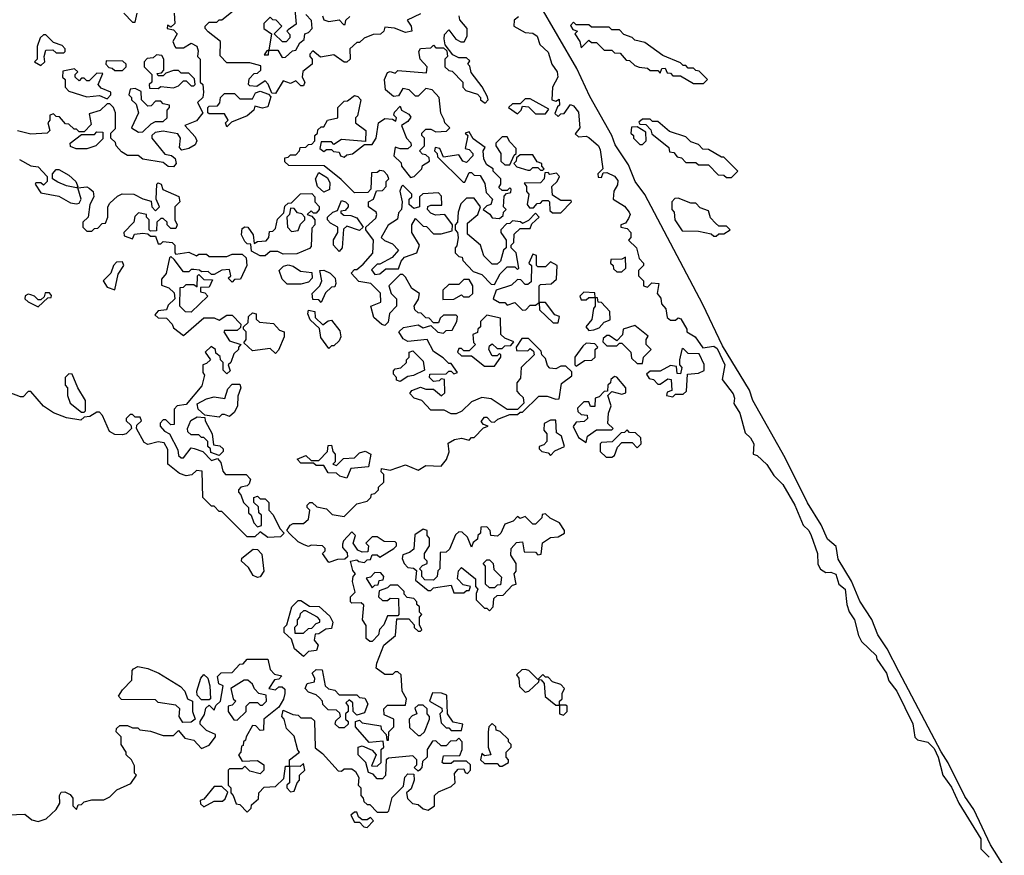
# Model space of a CAD drawing. Extents: x 2380107 to 2585170, y 384273 to 546161.
# Tile 322 of 331: x 2479942 to 2483805, y 511490 to 514770. Entities that reach past the tile are written whole.
import ezdxf

# ---------------------------------------------------------------- set-up
doc = ezdxf.new("R2010")
doc.units = 0

msp = doc.modelspace()

# ---------------------------------------------------------------- linework, layer by layer
at = {"layer": '0CON05XD'}
for points in [[(2481515, 514792.5), (2481461.7, 514768.3), (2481477.5, 514745), (2481480, 514725), (2481455, 514720), (2481413, 514737), (2481375, 514740), (2481370, 514725), (2481357, 514713), (2481328.3, 514711.7), (2481293, 514697), (2481275, 514680), (2481265, 514680), (2481237.5, 514655), (2481238.8, 514615), (2481225, 514603.3), (2481215, 514603.3), (2481175, 514632.5), (2481122.5, 514622.5), (2481091.7, 514648.3), (2481080, 514635), (2481080, 514625), (2481090, 514615), (2481090, 514595), (2481053, 514567), (2481050, 514545), (2481060, 514525), (2481055, 514510), (2481045, 514510), (2481025, 514530), (2481005, 514520), (2480975, 514530), (2480945, 514480), (2480931.7, 514481.7), (2480917, 514517), (2480905, 514530), (2480871.7, 514508.3), (2480845, 514510), (2480840, 514515), (2480841.7, 514538.3), (2480861.7, 514558.3), (2480875, 514560), (2480888.3, 514571.7), (2480888.3, 514588.3), (2480845, 514600), (2480755, 514600), (2480728.3, 514628.3), (2480730, 514685), (2480681.7, 514721.7), (2480670, 514735), (2480670, 514745), (2480685, 514760), (2480715, 514760), (2480725, 514770), (2480735, 514770), (2480780, 514805)], [(2481020, 514825), (2481027, 514753), (2480995, 514730), (2480990, 514725), (2481001.7, 514711.7), (2481001.7, 514698.3), (2480987, 514683), (2480973, 514683), (2480940, 514715), (2480970, 514745), (2480948.3, 514768.3), (2480935, 514770), (2480925, 514780), (2480900, 514755), (2480900, 514735), (2480930, 514715), (2480920, 514650), (2480911.7, 514648.3), (2480901.7, 514631.7), (2480918.3, 514631.7), (2480920, 514650), (2480955, 514650), (2480971.7, 514621.7)], [(2483805, 511446.2), (2483750.9, 511530.9), (2483685, 511670), (2483650.5, 511720.5), (2483585, 511853.8), (2483556.8, 511896.8), (2483391.7, 512211.7), (2483345, 512301.2), (2483309.4, 512355), (2483285, 512416), (2483237.7, 512487.7), (2483205.8, 512565.8), (2483152.5, 512652.5), (2483145, 512702.5), (2483111.3, 512731.3), (2483086.9, 512786.9), (2483033.2, 512873.2), (2482945, 513050), (2482818.9, 513275), (2482805.4, 513315.4), (2482699.3, 513489.3), (2482622.5, 513652.5), (2482394, 514084), (2482357.1, 514135), (2482330.5, 514200.5), (2482278.8, 514278.8), (2482265.4, 514315.4), (2482179.1, 514469.1), (2482128.3, 514578.3), (2481978.1, 514835)], [(2480350, 514795), (2480385, 514760), (2480395, 514760), (2480402.5, 514795)], [(2480547.5, 514795), (2480550, 514755), (2480535, 514740), (2480521.7, 514748.3), (2480520, 514735), (2480545, 514730), (2480560, 514715), (2480542.5, 514685), (2480550, 514665), (2480555, 514660), (2480585, 514660), (2480615, 514677.5), (2480636.7, 514666.7), (2480641.7, 514648.3), (2480640, 514625), (2480650, 514615), (2480650, 514525), (2480660, 514515), (2480662.5, 514485), (2480660, 514465), (2480640, 514445), (2480660, 514405), (2480635, 514372.5), (2480590, 514355), (2480630.7, 514310.7), (2480637.5, 514295), (2480630.7, 514279.3), (2480605, 514263.8), (2480578.3, 514258.3), (2480568.3, 514268.3), (2480572.5, 514305), (2480561.7, 514321.7), (2480505, 514332.5), (2480473, 514327), (2480460, 514315), (2480460, 514305), (2480511.7, 514241.7), (2480537, 514237), (2480552.5, 514225), (2480556.2, 514205), (2480545, 514192)], [(2480971.7, 514621.7), (2480985, 514622.5), (2481011.7, 514648.3), (2481025, 514650), (2481040.7, 514679.3), (2481058.3, 514691.7), (2481060, 514715), (2481075, 514720), (2481090, 514735), (2481087, 514767), (2481065, 514790)], [(2481342.5, 514005), (2481340, 514015), (2481310, 514035), (2481310, 514055), (2481330, 514065), (2481341.7, 514098.3), (2481365, 514100), (2481380, 514115), (2481380, 514135), (2481390, 514145), (2481385, 514160), (2481370, 514175), (2481355, 514177.5), (2481345, 514170), (2481321.7, 514168.3), (2481320, 514105), (2481308.3, 514091.7), (2481255, 514090), (2481203, 514143), (2481137, 514197), (2480998.3, 514198.3), (2480981.7, 514211.7), (2480981.7, 514228.3), (2480995, 514230), (2481005, 514240), (2481025, 514240), (2481040, 514255), (2481041.7, 514268.3), (2481065, 514270), (2481075, 514280), (2481088.3, 514281.7), (2481100, 514295), (2481100, 514315), (2481110, 514325), (2481111.7, 514338.3), (2481125, 514350), (2481135, 514350), (2481150, 514375), (2481190, 514385), (2481190, 514425), (2481215, 514450), (2481228.3, 514451.7), (2481255, 514472.5), (2481268.8, 514468.8), (2481280, 514455), (2481267, 514393), (2481260, 514385), (2481260, 514365), (2481300, 514335), (2481298.3, 514291.7), (2481205, 514300), (2481175, 514280), (2481165, 514290), (2481125, 514290), (2481120, 514265), (2481135, 514252.5), (2481145, 514260), (2481165, 514260), (2481173, 514253), (2481195, 514250), (2481200, 514235), (2481215, 514230), (2481225, 514240), (2481247, 514243), (2481295, 514280), (2481325, 514280), (2481340, 514305), (2481350, 514365), (2481375, 514382.5), (2481405, 514380), (2481418.3, 514371.7), (2481420, 514385), (2481410, 514395), (2481413, 514407), (2481435, 514430), (2481440, 514415), (2481469.3, 514399.3), (2481477, 514387), (2481465, 514370), (2481440, 514355), (2481460, 514305), (2481477, 514287), (2481477.5, 514275), (2481465, 514262.5), (2481435, 514262.5), (2481415, 514270), (2481410, 514235), (2481438.3, 514208.3), (2481440, 514195), (2481475, 514150), (2481490, 514155), (2481520, 514185), (2481521.7, 514198.3), (2481550, 514215), (2481548.3, 514228.3), (2481535, 514240), (2481521.7, 514241.7), (2481510, 514255), (2481530, 514275), (2481530, 514305), (2481520, 514315), (2481520, 514325), (2481535, 514340), (2481555, 514340), (2481575, 514330), (2481617, 514333), (2481630, 514345), (2481610, 514365), (2481606.7, 514376.7), (2481593.6, 514403.6), (2481587.5, 514465), (2481560, 514495), (2481535, 514500), (2481505, 514470), (2481495, 514470), (2481470, 514495), (2481445, 514500), (2481428.3, 514471.7), (2481408.3, 514468.3), (2481377.5, 514495), (2481373.3, 514535), (2481385, 514562.5), (2481395, 514566.7), (2481415, 514560), (2481425, 514570), (2481538.3, 514561.7), (2481540, 514585), (2481512.5, 514615), (2481507.5, 514645), (2481515, 514656.7), (2481555, 514660), (2481565, 514670), (2481575, 514660), (2481605, 514660), (2481618.3, 514648.3), (2481620, 514625), (2481610, 514615), (2481610, 514585), (2481625, 514570), (2481638.3, 514568.3), (2481680, 514525), (2481680, 514505), (2481691.7, 514491.7), (2481738.3, 514478.3), (2481750, 514465), (2481750, 514455), (2481768.3, 514441.7), (2481780, 514455), (2481777, 514467), (2481757, 514507), (2481713, 514563), (2481707.5, 514587.5), (2481700, 514595), (2481708.3, 514608.3), (2481695, 514620), (2481665, 514620), (2481641.7, 514631.7), (2481611.7, 514671.7), (2481607.5, 514695), (2481608.3, 514711.7), (2481625, 514730), (2481653.6, 514693.6), (2481673, 514683), (2481686.4, 514683.6), (2481697.5, 514705), (2481697.5, 514735), (2481669.3, 514769.3), (2481666.2, 514785)], [(2481130, 514785), (2481135, 514770), (2481155, 514762.5), (2481195, 514770), (2481211.7, 514751.7), (2481218.3, 514751.7), (2481221.7, 514768.3), (2481237, 514783)], [(2481898.3, 514781.7), (2481882.5, 514767.5), (2481880, 514745), (2481925, 514720), (2481955, 514717.5), (2481972.5, 514705), (2481983, 514673), (2482015, 514642.5), (2482030, 514595), (2482051.2, 514565), (2482053.8, 514545), (2482032.5, 514505), (2482030, 514455), (2482045, 514450), (2482058.3, 514458.3), (2482060, 514435), (2482051.7, 514428.3), (2482041.7, 514401.7), (2482055, 514390), (2482065, 514400), (2482078.3, 514401.7), (2482102.5, 514437.5), (2482115, 514432.5), (2482135, 514407.5), (2482140, 514345), (2482121.7, 514321.7), (2482135, 514310), (2482165, 514312.5), (2482175, 514307.5), (2482212.5, 514275), (2482219.3, 514259.3), (2482230, 514185), (2482210, 514165), (2482211.7, 514151.7), (2482225, 514150), (2482231.7, 514168.3), (2482245, 514170), (2482275.8, 514155.8), (2482288.8, 514138.8), (2482287.7, 514122.3), (2482273, 514097), (2482270, 514065), (2482315, 514037.5), (2482333.3, 514015), (2482336.7, 514005), (2482330.7, 513989.3), (2482318.3, 513971.7), (2482300, 513965), (2482300, 513955), (2482325, 513950), (2482340, 513935), (2482340, 513915), (2482330, 513905), (2482362.5, 513875), (2482373, 513833), (2482390, 513815), (2482390, 513805), (2482370, 513785), (2482370, 513765), (2482390, 513745), (2482390, 513725), (2482405, 513720), (2482422.5, 513737.5), (2482450, 513735), (2482442.5, 513695), (2482457, 513677), (2482460, 513655), (2482477.5, 513635), (2482481.7, 513601.7), (2482495, 513590), (2482515, 513590), (2482525, 513600), (2482536.4, 513596.4), (2482560, 513555), (2482560, 513545), (2482592.5, 513525), (2482621.7, 513481.7), (2482665, 513488.8), (2482678.9, 513478.9), (2482708.6, 513415), (2482698.3, 513358.3), (2482741.7, 513301.7), (2482746.7, 513285), (2482743.6, 513263.6), (2482766.7, 513225), (2482788.3, 513148.3), (2482809.3, 513129.3), (2482822.5, 513105), (2482820, 513065), (2482835, 513060), (2482873.9, 513023.9), (2482900.7, 512980.7), (2482936.1, 512946.1), (2482982.5, 512865), (2483016.4, 512786.4), (2483037.5, 512765), (2483047.5, 512745), (2483072.5, 512675), (2483073, 512633), (2483083.6, 512613.6), (2483105, 512600), (2483125, 512602), (2483144.2, 512594.2), (2483156.2, 512555), (2483180, 512535), (2483186.7, 512475), (2483196.4, 512446.4), (2483217.5, 512415), (2483233, 512353), (2483245, 512330), (2483302.5, 512275), (2483305, 512260), (2483342.5, 512205), (2483352.5, 512175), (2483383.3, 512135), (2483445.9, 512005.9), (2483453.9, 511953.9), (2483464.1, 511944.1), (2483505, 511934), (2483529.7, 511909.7), (2483546, 511876), (2483563.3, 511805), (2483598.3, 511758.3), (2483626.7, 511695), (2483712.5, 511555), (2483713.3, 511515), (2483745, 511482.5)], [(2482625, 514520), (2482640, 514535), (2482608.3, 514568.3), (2482595, 514570), (2482585, 514580), (2482565, 514580), (2482555, 514590), (2482545, 514590), (2482535, 514600), (2482465, 514630), (2482395, 514680), (2482355, 514690), (2482345, 514700), (2482311.7, 514711.7), (2482295, 514730), (2482265, 514730), (2482255, 514740), (2482185, 514740), (2482175, 514750), (2482125, 514750), (2482115, 514760), (2482102.5, 514747.5), (2482111.7, 514731.7), (2482130, 514725), (2482120, 514715), (2482140, 514685), (2482145, 514660), (2482175, 514690), (2482185, 514680), (2482205, 514680), (2482235, 514650), (2482265, 514650), (2482275, 514640), (2482298.3, 514638.3), (2482321.7, 514611.7), (2482335, 514610), (2482355, 514590), (2482373, 514583), (2482405, 514580), (2482415, 514570), (2482445, 514570), (2482455, 514560), (2482461.7, 514578.3), (2482475, 514580), (2482481.7, 514561.7), (2482495, 514560), (2482505, 514550), (2482535, 514550), (2482585, 514520), (2482625, 514520)], [(2480025, 514590), (2480040, 514605), (2480037.5, 514625), (2480045, 514650), (2480071.7, 514651.7), (2480085, 514640), (2480115, 514640), (2480120, 514645), (2480120, 514655), (2480108.3, 514668.3), (2480075, 514680), (2480045, 514710), (2480035, 514710), (2480021.7, 514698.3), (2480010, 514665), (2480010, 514615), (2480000, 514605), (2480025, 514590)], [(2480345, 514570), (2480360, 514585), (2480360, 514595), (2480347, 514607), (2480281.7, 514608.3), (2480280, 514595), (2480291.7, 514581.7), (2480305, 514580), (2480315, 514570), (2480345, 514570)], [(2480485, 514500), (2480495, 514507.5), (2480545, 514502.5), (2480565, 514510), (2480585, 514530), (2480595, 514530), (2480615, 514510), (2480625, 514510), (2480630, 514515), (2480628.3, 514538.3), (2480605, 514560), (2480575, 514560), (2480565, 514570), (2480545, 514570), (2480515, 514560), (2480505, 514550), (2480485, 514550), (2480481.7, 514558.3), (2480498.3, 514561.7), (2480507.5, 514572.5), (2480507.5, 514615), (2480500, 514630), (2480478.3, 514631.7), (2480465, 514620), (2480441.7, 514618.3), (2480430, 514605), (2480430, 514585), (2480460, 514555), (2480460, 514525), (2480450, 514515), (2480451.7, 514501.7), (2480485, 514500)], [(2480285, 514460), (2480300, 514475), (2480300, 514485), (2480261.7, 514501.7), (2480250, 514515), (2480268.3, 514558.3), (2480245, 514560), (2480215, 514530), (2480205, 514530), (2480195, 514540), (2480185, 514540), (2480175, 514530), (2480160, 514545), (2480160, 514555), (2480170, 514565), (2480157.5, 514577.5), (2480111.7, 514568.3), (2480110, 514545), (2480120, 514535), (2480120, 514505), (2480135, 514490), (2480205, 514467.5), (2480255, 514472.5), (2480285, 514460)], [(2480408.3, 514328.3), (2480425, 514330), (2480458.3, 514361.7), (2480475, 514370), (2480505, 514370), (2480520, 514385), (2480520, 514415), (2480530, 514425), (2480530, 514435), (2480505, 514440), (2480495, 514450), (2480475, 514450), (2480458.3, 514431.7), (2480445, 514430), (2480420, 514455), (2480418.3, 514488.3), (2480395, 514500), (2480375, 514497.5), (2480370, 514475), (2480380, 514465), (2480380, 514455), (2480398.3, 514438.3), (2480407.5, 514405), (2480380, 514345), (2480408.3, 514328.3)], [(2480755, 514350), (2480750, 514365), (2480760, 514375), (2480745, 514400), (2480685, 514400), (2480680, 514405), (2480680, 514425), (2480685, 514430), (2480718.3, 514431.7), (2480727, 514443), (2480730, 514465), (2480745, 514480), (2480785, 514480), (2480805, 514460), (2480855, 514460), (2480867, 514483), (2480885, 514490), (2480918.3, 514478.3), (2480927.5, 514467.5), (2480915, 514427.5), (2480895, 514422.5), (2480865, 514430), (2480860, 514415), (2480835, 514392.5), (2480772.5, 514367.5), (2480755, 514350)], [(2482005, 514400), (2482018.3, 514418.3), (2481945, 514460), (2481925, 514460), (2481905, 514440), (2481875, 514440), (2481860, 514425), (2481895, 514400), (2481910, 514415), (2481915, 514430), (2481938.3, 514428.3), (2481965, 514400), (2482005, 514400)], [(2480545, 514192), (2480524.1, 514194.1), (2480505, 514210), (2480425, 514222.5), (2480407, 514237), (2480365, 514237.5), (2480341.7, 514251.7), (2480320, 514275), (2480318.3, 514288.3), (2480300, 514305), (2480300, 514325), (2480317.5, 514342.5), (2480317.5, 514405), (2480310, 514425), (2480295, 514440), (2480285, 514440), (2480257, 514413), (2480215, 514400), (2480221.7, 514358.3), (2480195, 514330), (2480175, 514330), (2480165, 514340), (2480155, 514340), (2480135, 514360), (2480121.7, 514361.7), (2480098.3, 514388.3), (2480085, 514390), (2480075, 514400), (2480060, 514395), (2480060, 514375), (2480052.5, 514365), (2480060, 514335), (2480050, 514325), (2479985, 514321.2), (2479933.6, 514333.6)], [(2482735, 514150), (2482760, 514175), (2482705, 514230), (2482695, 514230), (2482645, 514260), (2482621.7, 514261.7), (2482605, 514280), (2482575, 514290), (2482555, 514310), (2482491.7, 514331.7), (2482445, 514370), (2482425, 514370), (2482415, 514380), (2482385, 514380), (2482371.7, 514368.3), (2482375, 514360), (2482398.3, 514358.3), (2482418.3, 514338.3), (2482421.7, 514321.7), (2482488.3, 514268.3), (2482491.7, 514251.7), (2482508.3, 514248.3), (2482521.7, 514231.7), (2482538.3, 514228.3), (2482555, 514210), (2482595, 514210), (2482605, 514200), (2482645, 514200), (2482681.7, 514161.7), (2482705, 514160), (2482715, 514150), (2482735, 514150)], [(2482385, 514280), (2482400, 514295), (2482398.3, 514328.3), (2482365, 514350), (2482341.7, 514348.3), (2482340, 514325), (2482350, 514315), (2482350, 514305), (2482375, 514280), (2482385, 514280)], [(2480205, 514262.5), (2480163, 514263), (2480141.7, 514271.7), (2480140, 514285), (2480185, 514320), (2480235, 514320), (2480245, 514330), (2480268.3, 514328.3), (2480268.3, 514301.7), (2480240, 514275), (2480205, 514262.5)], [(2481825, 513990), (2481838.3, 514001.7), (2481840, 514015), (2481850, 514025), (2481840, 514035), (2481843, 514077), (2481851.7, 514088.3), (2481868.3, 514091.7), (2481870, 514105), (2481865, 514110), (2481855, 514100), (2481835, 514100), (2481821.7, 514111.7), (2481830, 514125), (2481830, 514145), (2481800, 514175), (2481800, 514185), (2481775, 514200), (2481763, 514223), (2481760, 514255), (2481768.3, 514268.3), (2481721.7, 514301.7), (2481705, 514330), (2481690, 514325), (2481700, 514315), (2481690, 514265), (2481705, 514260), (2481720, 514245), (2481720, 514235), (2481695, 514210), (2481680, 514215), (2481665, 514240), (2481605, 514230), (2481590, 514265), (2481571.7, 514268.3), (2481570, 514255), (2481580, 514245), (2481581.7, 514231.7), (2481681.7, 514131.7), (2481688.3, 514131.7), (2481705, 514170), (2481715, 514170), (2481725, 514160), (2481748.3, 514158.3), (2481767, 514127), (2481771.7, 514091.7), (2481797.5, 514065), (2481790, 514045), (2481775, 514040), (2481760, 514025), (2481786.4, 514006.4), (2481795, 513992.5), (2481825, 513990)], [(2481865, 514200), (2481881.7, 514238.3), (2481890, 514245), (2481890, 514265), (2481865, 514290), (2481855, 514310), (2481835, 514310), (2481810, 514285), (2481810, 514275), (2481830, 514245), (2481830, 514215), (2481845, 514200), (2481865, 514200)], [(2479941.7, 514221.7), (2479985, 514196.2), (2480015, 514192.5), (2480050, 514155), (2480050, 514135), (2480035, 514120), (2480025, 514130), (2480005, 514130), (2480002.5, 514125), (2480025, 514090), (2480095, 514077.5), (2480141.2, 514051.2), (2480165, 514047.5), (2480175, 514050), (2480182.5, 514065), (2480170, 514110), (2480205, 514113.3), (2480215, 514108.8), (2480230, 514095), (2480232.5, 514075), (2480217.5, 514045), (2480210, 513995), (2480190, 513975), (2480190, 513955), (2480205, 513940), (2480225, 513940), (2480235, 513950), (2480248.3, 513951.7), (2480265, 513970), (2480278.3, 513971.7), (2480287.5, 513995), (2480287.5, 514035), (2480295, 514050), (2480325, 514077.5), (2480343.6, 514086.4), (2480390, 514085), (2480425, 514066.7), (2480458.3, 514058.3), (2480460, 514035), (2480475, 514020), (2480490, 514035), (2480477.5, 514065), (2480480, 514125), (2480485, 514130), (2480496.7, 514125), (2480503, 514103), (2480566.4, 514076.4), (2480570, 514055), (2480550, 514035), (2480550, 513985), (2480560, 513965), (2480555, 513950), (2480535, 513950), (2480520, 513965), (2480520, 513975), (2480505, 513990), (2480495, 513990), (2480480, 513975), (2480478.3, 513941.7), (2480455, 513940), (2480450, 513945), (2480450, 513985), (2480440, 513995), (2480440, 514005), (2480408.3, 514011.7), (2480393, 513997), (2480390, 513975), (2480350, 513935), (2480351.7, 513921.7), (2480385, 513910), (2480391.7, 513928.3), (2480425, 513932.5), (2480445, 513930), (2480455, 513920), (2480475, 513920), (2480485, 513890), (2480495, 513890), (2480505, 513900), (2480540, 513895), (2480550, 513885), (2480550, 513855), (2480555, 513850), (2480605, 513857.5), (2480635, 513842.5), (2480645, 513850), (2480675, 513850), (2480685, 513840), (2480755, 513840), (2480775, 513850), (2480815, 513850), (2480830, 513835), (2480832.5, 513805), (2480808.3, 513751.7), (2480785, 513750), (2480775, 513740), (2480760, 513755), (2480770, 513765), (2480765, 513790), (2480735, 513787.5), (2480705, 513770), (2480695, 513770), (2480681.7, 513781.7), (2480655, 513780), (2480647, 513787), (2480625, 513790), (2480615, 513790), (2480605, 513780), (2480585, 513780), (2480548.3, 513828.3), (2480535, 513840), (2480530, 513835), (2480516.4, 513773.6), (2480498.3, 513751.7), (2480498.3, 513728.3), (2480527, 513717), (2480548.3, 513698.3), (2480550, 513675), (2480525, 513650), (2480518.3, 513631.7), (2480485, 513627.5), (2480471.7, 513611.7), (2480485, 513600), (2480518.3, 513598.3), (2480540, 513575), (2480545, 513560), (2480585, 513530), (2480665, 513600), (2480705, 513600), (2480725, 513590), (2480755, 513610), (2480775, 513610), (2480810, 513575), (2480808.3, 513561.7), (2480795, 513550), (2480745, 513550), (2480742.5, 513545), (2480765, 513510), (2480810, 513495), (2480800, 513485), (2480800, 513475), (2480781.7, 513458.3), (2480770, 513425), (2480760, 513415), (2480768.3, 513391.7), (2480755, 513380), (2480740, 513395), (2480740, 513425), (2480730, 513435), (2480728.3, 513448.3), (2480711.7, 513461.7), (2480710, 513475), (2480693, 513487), (2480670, 513465), (2480690, 513435), (2480675, 513420), (2480660, 513415), (2480660, 513385), (2480667.5, 513375), (2480657, 513333), (2480595, 513260), (2480560, 513255), (2480548.3, 513241.7), (2480548.3, 513181.7), (2480535, 513180), (2480515, 513200), (2480505, 513200), (2480493, 513187), (2480492.5, 513175), (2480510, 513155), (2480530, 513145), (2480561.7, 513081.7), (2480565, 513060), (2480575, 513050), (2480585, 513050), (2480615, 513090), (2480627, 513087), (2480660, 513075), (2480695, 513040), (2480718.3, 513048.3), (2480731.7, 513031.7), (2480738.3, 512998.3), (2480750, 512985), (2480830, 512985), (2480847, 512967), (2480841.7, 512948.3), (2480835, 512940), (2480810, 512935), (2480800, 512925), (2480800, 512915), (2480810, 512905), (2480820, 512875), (2480840, 512855), (2480840, 512835), (2480850, 512825), (2480860, 512795), (2480875, 512780), (2480890, 512785), (2480890, 512825), (2480880, 512835), (2480878.3, 512858.3), (2480860, 512875), (2480860, 512895), (2480875, 512900), (2480885, 512890), (2480905, 512890), (2480920, 512875), (2480920, 512845), (2480937, 512827), (2480963, 512773), (2480980, 512755), (2480965, 512740)], [(2481995, 514180), (2482000, 514185), (2481990, 514195), (2481990, 514205), (2481971.7, 514211.7), (2481955, 514240), (2481905, 514240), (2481891.7, 514228.3), (2481890, 514215), (2481880, 514205), (2481892.5, 514192.5), (2481935, 514180), (2481945, 514180), (2481955, 514190), (2481975, 514190), (2481985, 514180), (2481995, 514180)], [(2480165, 514110), (2480125, 514117.5), (2480091.7, 514131.7), (2480070, 514145), (2480070, 514165), (2480085, 514182.5), (2480095, 514182.5), (2480135, 514160), (2480162.5, 514135), (2480170, 514115), (2480165, 514110)], [(2481135, 514092.5), (2481110, 514115), (2481102.5, 514145), (2481115, 514170), (2481149.3, 514149.3), (2481159.3, 514129.3), (2481157, 514103), (2481135, 514092.5)], [(2482065, 514012.5), (2482107.5, 514055), (2482105, 514060), (2482065, 514060), (2482031.7, 514081.7), (2482030, 514115), (2482050, 514135), (2482060, 514155), (2482047.5, 514167.5), (2482022.5, 514162.5), (2482015, 514170), (2482001.7, 514168.3), (2482000, 514145), (2481985, 514130), (2481921.7, 514128.3), (2481930, 514115), (2481930, 514095), (2481940, 514085), (2481932.5, 514045), (2481941.7, 514031.7), (2481958.3, 514031.7), (2481971.7, 514048.3), (2481985, 514050), (2481995, 514060), (2482015, 514060), (2482020, 514055), (2482021.7, 514021.7), (2482032.5, 514012.5), (2482065, 514012.5)], [(2481335, 513770), (2481355, 513772.5), (2481378.3, 513791.7), (2481428.3, 513791.7), (2481438.3, 513821.7), (2481451.7, 513838.3), (2481500, 513855), (2481510, 513885), (2481480, 513935), (2481480, 513965), (2481495, 513990), (2481525, 513960), (2481538.3, 513958.3), (2481565, 513930), (2481595, 513930), (2481638.3, 513941.7), (2481640, 513965), (2481610, 514005), (2481573, 514003), (2481555, 514010), (2481542.5, 514025), (2481543.3, 514036.7), (2481555, 514042.5), (2481598.3, 514041.7), (2481597, 514077), (2481585, 514090), (2481523, 514087), (2481510, 514075), (2481510, 514035), (2481488.3, 514028.3), (2481470, 514045), (2481470, 514065), (2481480, 514075), (2481480, 514085), (2481445, 514120), (2481440, 514115), (2481433.3, 514096.7), (2481442.5, 514055), (2481440, 514025), (2481428.3, 514011.7), (2481423.6, 513986.4), (2481387, 513963), (2481360, 513915), (2481373, 513903), (2481405, 513890), (2481427.5, 513865), (2481403, 513837), (2481355, 513810), (2481345, 513810), (2481321.7, 513788.3), (2481335, 513770)], [(2480905, 513842.5), (2480885, 513842.5), (2480851.7, 513861.7), (2480848.3, 513888.3), (2480835, 513890), (2480825, 513900), (2480812.5, 513925), (2480815, 513950), (2480825, 513957.5), (2480837.5, 513955), (2480857.5, 513925), (2480861.7, 513891.7), (2480875, 513900), (2480908.3, 513901.7), (2480920, 513915), (2480921.7, 513938.3), (2480935, 513940), (2480945, 513950), (2480953, 513987), (2480978.3, 514011.7), (2480981.7, 514038.3), (2480995, 514050), (2481008.3, 514051.7), (2481043, 514087), (2481088.3, 514088.3), (2481100, 514075), (2481100, 514055), (2481117, 514037), (2481117.5, 514025), (2481105, 514010), (2481095, 514010), (2481085, 514020), (2481070, 514005), (2481088.3, 513998.3), (2481100, 513985), (2481100, 513965), (2481088.3, 513951.7), (2481085, 513880), (2481078.3, 513871.7), (2481029.3, 513850.7), (2480975, 513850), (2480955, 513860), (2480925, 513860), (2480905, 513842.5)], [(2481805, 513730), (2481827, 513773), (2481855, 513800), (2481885, 513800), (2481895, 513790), (2481900, 513795), (2481890, 513855), (2481870, 513875), (2481870, 513885), (2481880, 513895), (2481881.7, 513928.3), (2481905, 513950), (2481945, 513950), (2481951.7, 513968.3), (2481980, 513995), (2481965, 514010), (2481938.3, 513981.7), (2481915, 513970), (2481907, 513977), (2481875, 513980), (2481865, 513970), (2481851.7, 513968.3), (2481830, 513945), (2481830, 513935), (2481850, 513905), (2481850, 513875), (2481840, 513865), (2481828.3, 513821.7), (2481815, 513810), (2481795, 513810), (2481763, 513843), (2481750, 513885), (2481698.3, 513928.3), (2481698.3, 513971.7), (2481740, 514005), (2481750, 514035), (2481725, 514070), (2481695, 514070), (2481673, 514047), (2481662.5, 514015), (2481660, 513975), (2481650, 513965), (2481650, 513945), (2481660, 513935), (2481662.5, 513915), (2481657, 513883), (2481650, 513875), (2481650, 513855), (2481665, 513840), (2481678.3, 513838.3), (2481680, 513825), (2481721.7, 513781.7), (2481755, 513770), (2481791.7, 513731.7), (2481805, 513730)], [(2482675, 513920), (2482685, 513930), (2482705, 513930), (2482730, 513945), (2482715, 513960), (2482685, 513960), (2482671.7, 513971.7), (2482651.7, 513991.7), (2482645, 514020), (2482611.7, 514031.7), (2482595, 514050), (2482575, 514050), (2482525, 514070), (2482511.7, 514068.3), (2482500, 514055), (2482500, 514025), (2482510, 514015), (2482512.5, 513985), (2482541.7, 513941.7), (2482605, 513940), (2482655, 513930), (2482665, 513920), (2482675, 513920)], [(2481008.3, 513938.3), (2481035, 513942.5), (2481043, 513967), (2481060, 513985), (2481060, 513995), (2481048.3, 514008.3), (2481031.7, 514011.7), (2481018.3, 514028.3), (2481005, 514030), (2481000, 514005), (2480990, 513995), (2480992.5, 513955), (2481008.3, 513938.3)], [(2481195, 513860), (2481172.5, 513885), (2481173.6, 513906.4), (2481190, 513935), (2481190, 513955), (2481161.7, 513971.7), (2481150, 513985), (2481150, 513995), (2481170, 514015), (2481188.3, 514021.7), (2481205, 514060), (2481220, 514055), (2481230, 514045), (2481230, 514035), (2481218.3, 514021.7), (2481201.7, 514018.3), (2481201.7, 514011.7), (2481213, 514003), (2481241.7, 514001.7), (2481265, 513992.5), (2481290, 513955), (2481275, 513942.5), (2481225, 513960), (2481211.7, 513948.3), (2481207.5, 513875), (2481195, 513860)], [(2480811.7, 511918.3), (2480810, 511895), (2480800, 511885), (2480815, 511860), (2480875, 511862.5), (2480900, 511845), (2480900, 511825), (2480885, 511810), (2480845, 511820), (2480825, 511840), (2480815, 511830), (2480765, 511830), (2480760, 511825), (2480760, 511765), (2480770, 511755), (2480770, 511735), (2480780, 511725), (2480791.7, 511691.7), (2480805, 511690), (2480835, 511660), (2480850, 511675), (2480851.7, 511688.3), (2480878.3, 511711.7), (2480880, 511735), (2480901.7, 511758.3), (2480945, 511760), (2480978.3, 511791.7), (2480985, 511840), (2481000, 511840), (2481000, 511775), (2480990, 511765), (2480990, 511755), (2481005, 511740), (2481018.3, 511741.7), (2481030, 511775), (2481040, 511785), (2481040, 511805), (2481060, 511825), (2481055, 511850), (2481041.7, 511838.3), (2481000, 511840), (2481000, 511865), (2481040, 511895), (2481033, 511903), (2481018.3, 511958.3), (2480988.3, 511988.3), (2480980, 512025), (2480970, 512035), (2480975, 512060), (2481013, 512043), (2481035, 512040), (2481045, 512030), (2481085, 512030), (2481098.3, 512018.3), (2481101.7, 511911.7), (2481130, 511890), (2481191.7, 511821.7), (2481205, 511820), (2481215, 511830), (2481245, 511830), (2481259.3, 511819.3), (2481272.5, 511795), (2481270, 511765), (2481280, 511755), (2481280, 511725), (2481290, 511715), (2481291.7, 511701.7), (2481305, 511690), (2481315, 511690), (2481345, 511660), (2481385, 511660), (2481390, 511665), (2481403, 511717), (2481448.3, 511761.7), (2481453, 511797), (2481465, 511810), (2481488.3, 511808.3), (2481490, 511785), (2481478.3, 511751.7), (2481460, 511735), (2481463, 511713), (2481483, 511693), (2481505, 511690), (2481525, 511672.5), (2481545, 511667.5), (2481570, 511685), (2481570, 511725), (2481585, 511740), (2481635, 511760), (2481650, 511775), (2481648.3, 511811.7), (2481661.7, 511828.3), (2481685, 511830), (2481690, 511815), (2481698.3, 511811.7), (2481710, 511825), (2481710, 511845), (2481695, 511860), (2481645, 511860), (2481635, 511850), (2481605, 511850), (2481600, 511855), (2481605, 511880), (2481668.3, 511881.7), (2481677.5, 511905), (2481677.5, 511935), (2481665, 511950), (2481655, 511940), (2481631.7, 511938.3), (2481615, 511920), (2481595, 511920), (2481575, 511940), (2481561.7, 511938.3), (2481540, 511905), (2481540, 511875), (2481521.7, 511858.3), (2481520, 511835), (2481510, 511825), (2481505, 511820), (2481490, 511835), (2481500, 511845), (2481500, 511865), (2481485, 511880), (2481388.3, 511871.7), (2481380, 511865), (2481377, 511803), (2481365, 511790), (2481345, 511790), (2481328.3, 511808.3), (2481310, 511815), (2481300, 511855), (2481270, 511885), (2481270, 511915), (2481285, 511920), (2481325, 511902.5), (2481340, 511885), (2481321.7, 511841.7), (2481345, 511840), (2481360, 511855), (2481360, 511905), (2481370, 511915), (2481368.3, 511938.3), (2481312.5, 511932.5), (2481260, 511995), (2481260, 512015), (2481275, 512020), (2481285, 512010), (2481358.3, 511998.3), (2481360, 511985), (2481380, 511965), (2481381.7, 511941.7), (2481388.3, 511941.7), (2481390, 511975), (2481410, 511995), (2481410, 512025), (2481371.7, 512041.7), (2481370, 512065), (2481385, 512080), (2481455, 512080), (2481460, 512105), (2481442.5, 512135), (2481438.3, 512198.3), (2481425, 512210), (2481415, 512210), (2481405, 512200), (2481375, 512200), (2481340, 512225), (2481342.5, 512245), (2481370, 512315), (2481417, 512353), (2481421.7, 512418.3), (2481468.3, 512418.3), (2481490, 512395), (2481490, 512385), (2481505, 512370), (2481515, 512370), (2481520, 512375), (2481510, 512395), (2481510, 512425), (2481520, 512435), (2481510, 512445), (2481510, 512465), (2481500, 512475), (2481500, 512485), (2481488.3, 512498.3), (2481461.7, 512501.7), (2481450, 512515), (2481450, 512525), (2481425, 512550), (2481395, 512550), (2481385, 512540), (2481351.7, 512528.3), (2481350, 512505), (2481365, 512490), (2481385, 512490), (2481395, 512500), (2481428.3, 512498.3), (2481430, 512435), (2481425, 512430), (2481385, 512430), (2481370, 512395), (2481353, 512377), (2481350, 512355), (2481325, 512330), (2481315, 512330), (2481301.7, 512341.7), (2481301.7, 512391.7), (2481287.5, 512415), (2481291.7, 512471.7), (2481281.7, 512481.7), (2481245, 512480), (2481240, 512485), (2481240, 512505), (2481257.5, 512522.5), (2481247.5, 512565), (2481250, 512585), (2481260, 512595), (2481248.3, 512608.3), (2481240, 512645), (2481265, 512650), (2481273, 512643), (2481295, 512640), (2481305, 512650), (2481318.3, 512651.7), (2481325, 512670), (2481345, 512670), (2481355, 512660), (2481410, 512695), (2481420, 512705), (2481420, 512715), (2481415, 512720), (2481372.5, 512722.5), (2481345, 512740), (2481325, 512740), (2481300, 512715), (2481310, 512705), (2481308.3, 512681.7), (2481285, 512680), (2481268.3, 512688.3), (2481250, 512715), (2481260, 512745), (2481245, 512760), (2481212.5, 512725), (2481208.3, 512711.7), (2481208.3, 512698.3), (2481227, 512677), (2481228.3, 512661.7), (2481217, 512653), (2481188.3, 512651.7), (2481155, 512640), (2481130, 512675), (2481140, 512685), (2481140, 512695), (2481130, 512705), (2481085, 512707.5), (2481075, 512702.5), (2481058.3, 512708.3), (2481035, 512720), (2481001.7, 512751.7), (2480990, 512765), (2481003.6, 512786.4), (2481015, 512792.5), (2481055, 512792.5), (2481075, 512810), (2481080, 512845), (2481070, 512855), (2481070, 512865), (2481080, 512875), (2481090, 512875), (2481108.3, 512858.3), (2481145, 512850), (2481168.3, 512828.3), (2481215, 512820), (2481265, 512870), (2481305, 512880), (2481320, 512895), (2481321.7, 512908.3), (2481335, 512910), (2481350, 512925), (2481350, 512935), (2481370, 512955), (2481370, 512985), (2481360, 512995), (2481361.7, 513008.3), (2481395, 513002.5), (2481455, 513022.5), (2481505, 513002.5), (2481535, 513020), (2481595, 513017.5), (2481616.1, 513043.9), (2481626.4, 513073.6), (2481622.5, 513107.5), (2481648.3, 513121.7), (2481675, 513127.5), (2481705, 513120), (2481715, 513130), (2481725, 513130), (2481761.7, 513168.3), (2481780, 513175), (2481761.7, 513181.7), (2481752.5, 513192.5), (2481765, 513210), (2481775, 513210), (2481791.7, 513191.7), (2481805, 513190), (2481818.3, 513201.7), (2481865, 513220), (2481895, 513220), (2481905, 513230), (2481915, 513230), (2481978.3, 513291.7), (2482011.7, 513291.7), (2482045, 513280), (2482058.3, 513281.7), (2482068.3, 513341.7), (2482108.3, 513371.7), (2482108.3, 513388.3), (2482085, 513410), (2482065, 513410), (2482045, 513400), (2482021.7, 513401.7), (2482012.5, 513412.5), (2482005, 513440), (2481990, 513455), (2481988.3, 513468.3), (2481938.3, 513518.3), (2481911.7, 513518.3), (2481890, 513485), (2481891.7, 513471.7), (2481935, 513470), (2481945, 513480), (2481958.3, 513468.3), (2481960, 513455), (2481910, 513405), (2481907, 513363), (2481892.5, 513345), (2481892.5, 513312.5), (2481901.7, 513301.7), (2481917, 513287), (2481920, 513265), (2481895, 513240), (2481855, 513240), (2481791.7, 513281.7), (2481755, 513287.5), (2481715, 513270), (2481677, 513233), (2481655, 513222.5), (2481635, 513222.5), (2481607.5, 513237.5), (2481555, 513237.5), (2481520, 513275), (2481490, 513285), (2481472.5, 513302.5), (2481480, 513315), (2481515, 513327.5), (2481535, 513320), (2481565, 513320), (2481597, 513293), (2481610, 513305), (2481608.3, 513358.3), (2481595, 513360), (2481587.5, 513352.5), (2481565, 513350), (2481550, 513365), (2481551.7, 513378.3), (2481615, 513380), (2481625, 513390), (2481635, 513390), (2481645, 513380), (2481660, 513385), (2481635, 513420), (2481625, 513420), (2481603, 513443), (2481565, 513467.5), (2481540, 513515), (2481465, 513507.5), (2481447, 513517), (2481430, 513545), (2481448.3, 513561.7), (2481505, 513572.5), (2481525, 513560), (2481555, 513570), (2481583, 513543), (2481605, 513540), (2481615, 513550), (2481638.3, 513551.7), (2481657.5, 513585), (2481660, 513605), (2481655, 513610), (2481605, 513610), (2481591.7, 513598.3), (2481585, 513580), (2481565, 513580), (2481548.3, 513598.3), (2481535, 513600), (2481517.5, 513617.5), (2481505, 513620), (2481491.7, 513631.7), (2481490, 513645), (2481507, 513673), (2481510, 513695), (2481480, 513715), (2481455, 513760), (2481445, 513770), (2481435, 513770), (2481390, 513725), (2481400, 513695), (2481420, 513675), (2481420, 513645), (2481393, 513617), (2481387, 513583), (2481375, 513570), (2481363, 513573), (2481331.7, 513601.7), (2481320, 513645), (2481358.3, 513661.7), (2481357, 513697), (2481320, 513735), (2481273, 513743), (2481242.5, 513775), (2481255, 513790), (2481265, 513790), (2481290, 513810), (2481327, 513853), (2481330, 513905), (2481300, 513945), (2481300, 513955), (2481339.3, 513990.7), (2481342.5, 514005)], [(2482055, 513580), (2482060, 513605), (2482041.7, 513611.7), (2482005, 513660), (2481980, 513660), (2481980, 513725), (2481985, 513730), (2482027, 513733), (2482048.3, 513751.7), (2482050, 513805), (2482025, 513820), (2482005, 513800), (2481975, 513800), (2481970, 513805), (2481970, 513845), (2481955, 513850), (2481940, 513815), (2481950, 513805), (2481948.3, 513741.7), (2481935, 513730), (2481925, 513730), (2481908.3, 513748.3), (2481895, 513750), (2481871.7, 513728.3), (2481811.7, 513708.3), (2481800, 513675), (2481825, 513660), (2481845, 513660), (2481855, 513650), (2481885, 513660), (2481915, 513630), (2481928.3, 513631.7), (2481945, 513650), (2481965, 513650), (2481980, 513660), (2481981.7, 513631.7), (2482035, 513580), (2482055, 513580)], [(2482305, 513780), (2482320, 513795), (2482318.3, 513838.3), (2482305, 513830), (2482261.7, 513828.3), (2482260, 513815), (2482270, 513805), (2482271.7, 513791.7), (2482285, 513780), (2482305, 513780)], [(2480315, 513710), (2480328.3, 513771.7), (2480350, 513805), (2480345, 513820), (2480321.7, 513818.3), (2480310, 513805), (2480300, 513775), (2480270, 513745), (2480285, 513720), (2480315, 513710)], [(2480991.7, 513731.7), (2480971.7, 513751.7), (2480960, 513785), (2480977.5, 513802.5), (2480995, 513807.5), (2481015, 513802.5), (2481043, 513783), (2481088.3, 513778.3), (2481090, 513755), (2481075, 513740), (2481045, 513732.5), (2480991.7, 513731.7)], [(2480615, 513622.5), (2480593, 513623), (2480570, 513645), (2480571.7, 513718.3), (2480585, 513720), (2480595, 513730), (2480625, 513730), (2480638.3, 513721.7), (2480640, 513765), (2480645, 513770), (2480665, 513750), (2480698.3, 513748.3), (2480685, 513720), (2480651.7, 513718.3), (2480651.7, 513701.7), (2480668.3, 513698.3), (2480680, 513685), (2480615, 513622.5)], [(2481125, 513660), (2481115, 513670), (2481091.7, 513671.7), (2481090, 513695), (2481120, 513725), (2481127.5, 513745), (2481120, 513785), (2481135, 513787.5), (2481160, 513775), (2481180, 513755), (2481182.5, 513735), (2481178.3, 513721.7), (2481165, 513720), (2481141.7, 513698.3), (2481125, 513660)], [(2481601.7, 513671.7), (2481645, 513672.5), (2481675, 513690), (2481682.5, 513682.5), (2481705, 513682.5), (2481720, 513695), (2481720, 513725), (2481705, 513750), (2481685, 513750), (2481665, 513730), (2481625, 513730), (2481601.7, 513708.3), (2481601.7, 513671.7)], [(2480015, 513642.5), (2480051.7, 513678.3), (2480065, 513680), (2480067, 513687), (2480058.3, 513698.3), (2480041.7, 513698.3), (2480038.3, 513681.7), (2480025, 513670), (2480015, 513670), (2480000, 513685), (2479985, 513690), (2479975, 513692.5), (2479963.6, 513686.4), (2479962.5, 513675), (2479975, 513662.5), (2480015, 513642.5)], [(2482175, 513550), (2482195, 513552.5), (2482215, 513560), (2482235, 513582.5), (2482258.3, 513591.7), (2482257.5, 513625), (2482225, 513660), (2482211.7, 513661.7), (2482208.3, 513678.3), (2482200, 513680), (2482198.3, 513698.3), (2482155, 513700), (2482140, 513685), (2482145, 513670), (2482165, 513670), (2482175, 513680), (2482200, 513680), (2482200, 513645), (2482193, 513637), (2482187, 513593), (2482162.5, 513565), (2482175, 513550)], [(2480945, 513460), (2480925, 513480), (2480855, 513470), (2480821.7, 513501.7), (2480830, 513515), (2480830, 513545), (2480820, 513555), (2480820, 513565), (2480838.3, 513581.7), (2480840, 513605), (2480855, 513620), (2480870, 513615), (2480870, 513595), (2480882.5, 513582.5), (2480937.5, 513577.5), (2480961.7, 513551.7), (2480980, 513545), (2480980, 513525), (2480957, 513473), (2480945, 513460)], [(2481155, 513480), (2481123, 513523), (2481118.3, 513558.3), (2481081.7, 513591.7), (2481072.5, 513615), (2481075, 513630), (2481100, 513625), (2481101.7, 513601.7), (2481131.7, 513571.7), (2481151.7, 513588.3), (2481165, 513590), (2481198.3, 513548.3), (2481202.5, 513525), (2481195, 513510), (2481175, 513490), (2481165, 513490), (2481155, 513480)], [(2481805, 513410), (2481830, 513445), (2481830, 513455), (2481825, 513460), (2481815, 513450), (2481795, 513450), (2481782.5, 513475), (2481785, 513490), (2481795, 513497.5), (2481815, 513480), (2481835, 513480), (2481845, 513490), (2481868.3, 513491.7), (2481880, 513505), (2481845, 513520), (2481830, 513535), (2481828.3, 513598.3), (2481775, 513610), (2481750, 513585), (2481750, 513565), (2481740, 513555), (2481738.3, 513541.7), (2481720, 513535), (2481723, 513503), (2481730, 513495), (2481705, 513470), (2481685, 513470), (2481675, 513480), (2481665, 513480), (2481660, 513465), (2481675, 513450), (2481715, 513450), (2481765, 513410), (2481805, 513410)], [(2482385, 513420), (2482390, 513445), (2482420, 513475), (2482400, 513495), (2482400, 513515), (2482407.5, 513527.5), (2482355, 513570), (2482310, 513555), (2482307, 513533), (2482285, 513510), (2482255, 513530), (2482245, 513530), (2482231.7, 513518.3), (2482230, 513505), (2482245, 513490), (2482285, 513490), (2482295, 513500), (2482305, 513500), (2482340, 513465), (2482341.7, 513441.7), (2482365, 513420), (2482385, 513420)], [(2482125, 513410), (2482158.3, 513431.7), (2482187, 513433), (2482200, 513445), (2482200, 513475), (2482210, 513485), (2482198.3, 513498.3), (2482165, 513500), (2482151.7, 513488.3), (2482120, 513445), (2482120, 513415), (2482125, 513410)], [(2481435, 513350), (2481420, 513355), (2481420, 513365), (2481408.3, 513378.3), (2481408.3, 513391.7), (2481415, 513400), (2481437, 513403), (2481460, 513425), (2481460, 513435), (2481470, 513445), (2481470, 513465), (2481485, 513470), (2481525, 513430), (2481530, 513395), (2481487, 513373), (2481465, 513370), (2481435, 513350)], [(2482505, 513290), (2482515, 513300), (2482545, 513300), (2482558.3, 513311.7), (2482561.7, 513378.3), (2482605, 513382.5), (2482627, 513393), (2482627, 513417), (2482608.3, 513458.3), (2482565, 513460), (2482545, 513480), (2482540, 513475), (2482530, 513435), (2482530, 513415), (2482540, 513405), (2482535, 513380), (2482521.7, 513381.7), (2482518.3, 513408.3), (2482495, 513412.5), (2482455, 513390), (2482415, 513390), (2482401.7, 513378.3), (2482411.7, 513361.7), (2482428.3, 513358.3), (2482445, 513340), (2482455, 513340), (2482485, 513360), (2482498.3, 513358.3), (2482500, 513315), (2482481.7, 513308.3), (2482480, 513295), (2482505, 513290)], [(2480195, 513230), (2480200, 513235), (2480200, 513275), (2480170, 513325), (2480148.3, 513378.3), (2480135, 513380), (2480120, 513365), (2480120, 513335), (2480130, 513325), (2480130, 513295), (2480140, 513265), (2480185, 513230), (2480195, 513230)], [(2480725, 513210), (2480668.3, 513218.3), (2480641.7, 513241.7), (2480638.3, 513261.7), (2480675, 513282.5), (2480705, 513290), (2480747, 513283), (2480758.3, 513321.7), (2480775, 513340), (2480805, 513340), (2480810, 513325), (2480798.3, 513291.7), (2480796.7, 513255), (2480785, 513230), (2480765, 513212.5), (2480745, 513220), (2480735, 513220), (2480725, 513210)], [(2482165, 513110), (2482170, 513135), (2482205, 513160), (2482265, 513160), (2482270, 513165), (2482250, 513185), (2482252.5, 513225), (2482262.5, 513255), (2482250, 513295), (2482265, 513310), (2482305, 513300), (2482320, 513305), (2482320, 513325), (2482285, 513367.5), (2482275, 513370), (2482261.7, 513358.3), (2482260, 513345), (2482250, 513335), (2482248.3, 513311.7), (2482235, 513310), (2482215, 513290), (2482200, 513285), (2482198.3, 513251.7), (2482181.7, 513251.7), (2482175, 513270), (2482155, 513270), (2482130, 513245), (2482131.7, 513231.7), (2482145, 513220), (2482168.3, 513218.3), (2482170, 513205), (2482157, 513193), (2482125, 513190), (2482113, 513173), (2482135, 513130), (2482165, 513110)], [(2480965, 512740), (2480915, 512737.5), (2480885, 512760), (2480865, 512740), (2480835, 512740), (2480735, 512840), (2480725, 512840), (2480705, 512860), (2480695, 512860), (2480660, 512895), (2480658.3, 512998.3), (2480635, 513000), (2480616.7, 512983.3), (2480595, 512980), (2480569.3, 512989.3), (2480523.3, 513025), (2480523, 513083), (2480509.3, 513109.3), (2480485, 513113.3), (2480445, 513102.5), (2480430.7, 513110.7), (2480400, 513165), (2480401.7, 513178.3), (2480420, 513195), (2480415, 513210), (2480395, 513210), (2480385, 513220), (2480375, 513220), (2480360, 513205), (2480360, 513195), (2480378.3, 513178.3), (2480380, 513165), (2480360, 513145), (2480345, 513140), (2480315, 513142.5), (2480293.6, 513153.6), (2480267, 513217), (2480255, 513230), (2480245, 513230), (2480217, 513213), (2480195, 513210), (2480181.7, 513198.3), (2480125, 513207.5), (2480075, 513227.5), (2480035, 513252.5), (2479985, 513310), (2479975, 513310), (2479955, 513290), (2479945, 513290), (2479855, 513323.3)], [(2480725, 513060), (2480691.7, 513071.7), (2480690, 513085), (2480680, 513095), (2480680, 513115), (2480665, 513130), (2480655, 513130), (2480645, 513140), (2480615, 513140), (2480601.7, 513151.7), (2480600, 513165), (2480613.6, 513196.4), (2480638.3, 513211.7), (2480668.3, 513208.3), (2480670, 513195), (2480697.5, 513145), (2480701.7, 513101.7), (2480727, 513097), (2480740, 513085), (2480740, 513075), (2480725, 513060)], [(2482025, 513060), (2482041.7, 513078.3), (2482080, 513095), (2482067.5, 513135), (2482048.3, 513148.3), (2482045, 513197.5), (2482025, 513197.5), (2482000, 513185), (2481998.3, 513158.3), (2482010, 513145), (2482010, 513115), (2481998.3, 513101.7), (2481980, 513095), (2481980, 513085), (2481990, 513075), (2482015, 513070), (2482025, 513060)], [(2482265, 513052.5), (2482275, 513060), (2482287.5, 513092.5), (2482305, 513110), (2482345, 513110), (2482365, 513090), (2482380, 513105), (2482378.3, 513128.3), (2482358.3, 513148.3), (2482335, 513150), (2482325, 513160), (2482315, 513150), (2482301.7, 513148.3), (2482267, 513113), (2482225, 513110), (2482220, 513105), (2482220, 513075), (2482243.3, 513053.3), (2482265, 513052.5)], [(2481225, 512970), (2481198.3, 512978.3), (2481185, 512990), (2481151.7, 512991.7), (2481135, 513020), (2481105, 513020), (2481095, 513030), (2481045, 513030), (2481030, 513045), (2481065, 513060), (2481085, 513040), (2481115, 513040), (2481150, 513075), (2481151.7, 513098.3), (2481165, 513100), (2481170, 513075), (2481180, 513065), (2481180, 513035), (2481170, 513025), (2481185, 513020), (2481211.7, 513048.3), (2481255, 513050), (2481275, 513070), (2481297, 513077), (2481320, 513065), (2481310, 513015), (2481241.7, 513008.3), (2481225, 512970)], [(2481785, 512450), (2481800, 512465), (2481801.7, 512498.3), (2481815, 512510), (2481838.3, 512511.7), (2481875, 512550), (2481890, 512555), (2481882.5, 512595), (2481890, 512605), (2481890, 512635), (2481868.3, 512668.3), (2481870, 512695), (2481891.7, 512718.3), (2481915, 512720), (2481921.7, 512681.7), (2481965, 512680), (2481975, 512670), (2481988.3, 512671.7), (2481993.6, 512716.4), (2482025, 512737.5), (2482055, 512740), (2482080, 512755), (2482080, 512765), (2482060, 512795), (2482023, 512813), (2482005, 512830), (2481991.7, 512828.3), (2481990, 512815), (2481965, 512790), (2481955, 512790), (2481925, 512820), (2481905, 512812.5), (2481895, 512820), (2481878.3, 512801.7), (2481845, 512790), (2481830, 512755), (2481817, 512743), (2481790, 512745), (2481787.5, 512765), (2481775, 512780), (2481751.7, 512778.3), (2481750, 512755), (2481740, 512745), (2481738.3, 512731.7), (2481721.7, 512718.3), (2481715, 512700), (2481698.3, 512738.3), (2481678.3, 512758.3), (2481665, 512760), (2481651.7, 512748.3), (2481628.3, 512691.7), (2481615, 512680), (2481591.7, 512678.3), (2481590, 512615), (2481583, 512607), (2481580, 512585), (2481565, 512570), (2481531.7, 512571.7), (2481520, 512585), (2481520, 512605), (2481510, 512615), (2481521.7, 512628.3), (2481540, 512635), (2481540, 512645), (2481530, 512655), (2481530, 512675), (2481550, 512705), (2481550, 512735), (2481540, 512745), (2481540, 512765), (2481525, 512770), (2481491.7, 512748.3), (2481488.3, 512691.7), (2481471.7, 512678.3), (2481445, 512670), (2481442.5, 512655), (2481450, 512635), (2481465, 512620), (2481487, 512617), (2481498.3, 512608.3), (2481495, 512570), (2481545, 512530), (2481555, 512530), (2481565, 512540), (2481635, 512550), (2481645, 512520), (2481685, 512520), (2481695, 512530), (2481705, 512530), (2481710, 512545), (2481681.7, 512551.7), (2481660, 512575), (2481663, 512607), (2481675, 512620), (2481730, 512575), (2481730, 512545), (2481740, 512535), (2481732.5, 512517.5), (2481733, 512493), (2481765, 512460), (2481775, 512460), (2481785, 512450)], [(2480875, 512580), (2480858.3, 512588.3), (2480839.3, 512619.3), (2480812.5, 512645), (2480813.6, 512656.4), (2480858.3, 512691.7), (2480875, 512690), (2480891.7, 512671.7), (2480900, 512605), (2480885, 512583.3), (2480875, 512580)], [(2481805, 512540), (2481785, 512540), (2481770, 512555), (2481770, 512625), (2481760, 512635), (2481775, 512650), (2481785, 512650), (2481800, 512635), (2481801.7, 512611.7), (2481831.7, 512581.7), (2481828.3, 512551.7), (2481815, 512550), (2481805, 512540)], [(2481325, 512540), (2481335, 512550), (2481348.3, 512551.7), (2481351.7, 512568.3), (2481368.3, 512571.7), (2481370, 512585), (2481358.3, 512598.3), (2481335, 512600), (2481318.3, 512581.7), (2481301.7, 512578.3), (2481325, 512540)], [(2481055, 512270), (2481020.7, 512300.7), (2481008.3, 512338.3), (2480980, 512365), (2480980, 512385), (2480990, 512395), (2481010, 512465), (2481035, 512490), (2481045, 512490), (2481078.3, 512468.3), (2481117, 512467), (2481158.3, 512428.3), (2481170, 512405), (2481165, 512380), (2481142.5, 512377.5), (2481115, 512360), (2481101.7, 512358.3), (2481097.5, 512335), (2481112.5, 512315), (2481106.4, 512293.6), (2481075, 512290), (2481055, 512270)], [(2481021.7, 512361.7), (2481055, 512362.5), (2481075, 512380), (2481088.3, 512381.7), (2481105, 512400), (2481120, 512405), (2481120, 512415), (2481110, 512425), (2481065, 512450), (2481055, 512450), (2481041.7, 512438.3), (2481040, 512425), (2481030, 512415), (2481030, 512395), (2481020, 512385), (2481021.7, 512361.7)], [(2479865, 511647.5), (2479961.7, 511651.7), (2479989.3, 511629.3), (2480015, 511623.3), (2480046.1, 511633.9), (2480085, 511670), (2480100, 511695), (2480097.5, 511725), (2480105, 511737.5), (2480119.3, 511739.3), (2480139.3, 511729.3), (2480150, 511715), (2480150, 511685), (2480165, 511670), (2480171.7, 511688.3), (2480185, 511690), (2480195, 511700), (2480225, 511707.5), (2480271.7, 511708.3), (2480295, 511720), (2480323, 511747), (2480378.3, 511771.7), (2480400, 511805), (2480392.5, 511812.5), (2480391.7, 511841.7), (2480380, 511865), (2480360, 511885), (2480360, 511895), (2480340, 511925), (2480340, 511955), (2480320, 511975), (2480321.7, 511988.3), (2480335, 512000), (2480365, 512000), (2480385, 511990), (2480405, 511990), (2480413, 511983), (2480455, 511977.5), (2480505, 511960), (2480545, 511960), (2480565, 511980), (2480590, 511950), (2480625, 511942.5), (2480655, 511910), (2480685, 511922.5), (2480710, 511955), (2480710, 511965), (2480675, 511980), (2480650, 512005), (2480650, 512015), (2480667, 512043), (2480671.7, 512068.3), (2480685, 512080), (2480705, 512060), (2480711.7, 512078.3), (2480730, 512095), (2480740, 512155), (2480723, 512163), (2480718.3, 512191.7), (2480733, 512207), (2480775, 512207.5), (2480805, 512240), (2480818.3, 512241.7), (2480835, 512260), (2480915, 512260), (2480925, 512220), (2480941.7, 512201.7), (2480970, 512195), (2480958.3, 512181.7), (2480941.7, 512178.3), (2480920, 512145), (2480945, 512140), (2480958.3, 512151.7), (2480971.7, 512151.7), (2480981.7, 512141.7), (2480982.5, 512125), (2480977, 512103), (2480958.3, 512071.7), (2480900, 512025), (2480898.3, 511981.7), (2480885, 511980), (2480868.3, 511998.3), (2480855, 512000), (2480830, 511955), (2480828.3, 511941.7), (2480820, 511935), (2480818.3, 511921.7), (2480811.7, 511918.3)], [(2480581.7, 512011.7), (2480567.5, 512035), (2480570, 512065), (2480555, 512080), (2480485, 512090), (2480475, 512100), (2480341.7, 512101.7), (2480330, 512115), (2480345, 512140), (2480382.5, 512177.5), (2480383.3, 512215), (2480388.3, 512221.7), (2480405, 512231.2), (2480445, 512223.8), (2480487.5, 512205), (2480573, 512153), (2480590, 512135), (2480600, 512105), (2480620, 512095), (2480620, 512055), (2480630, 512025), (2480615, 512012.5), (2480581.7, 512011.7)], [(2481215, 511990), (2481195, 511990), (2481180, 512005), (2481181.7, 512018.3), (2481200, 512035), (2481198.3, 512048.3), (2481185, 512060), (2481151.7, 512061.7), (2481131.7, 512081.7), (2481130, 512095), (2481118.3, 512108.3), (2481105, 512120), (2481075, 512130), (2481062.5, 512145), (2481070, 512165), (2481098.3, 512171.7), (2481100, 512185), (2481090, 512205), (2481105, 512220), (2481128.3, 512218.3), (2481140, 512155), (2481153, 512143), (2481178.3, 512138.3), (2481195, 512120), (2481265, 512120), (2481275, 512110), (2481296.4, 512106.4), (2481307.5, 512085), (2481295, 512050), (2481265, 512040), (2481250, 512055), (2481248.3, 512088.3), (2481235, 512100), (2481221.7, 512088.3), (2481230, 512075), (2481230, 512055), (2481220, 512045), (2481220, 512025), (2481230, 512015), (2481230, 512005), (2481215, 511990)], [(2482075, 512040), (2482090, 512055), (2482090, 512075), (2482085, 512080), (2482060, 512080), (2482060, 512095), (2482070, 512105), (2482070, 512125), (2482080, 512145), (2482065, 512160), (2482031.7, 512171.7), (2482015, 512190), (2482005, 512190), (2481995, 512200), (2481975, 512180), (2481940, 512215), (2481925, 512220), (2481911.7, 512218.3), (2481891.7, 512198.3), (2481900, 512185), (2481903, 512153), (2481925, 512130), (2481940, 512135), (2481978.3, 512171.7), (2481980, 512180), (2481988.3, 512178.3), (2482000, 512165), (2482003, 512113), (2482045, 512080), (2482060, 512080), (2482060, 512045), (2482075, 512040)], [(2480685, 512100), (2480655, 512100), (2480638.3, 512118.3), (2480637.5, 512135), (2480652.5, 512185), (2480665, 512200), (2480680, 512185), (2480687.5, 512155), (2480690, 512105), (2480685, 512100)], [(2480795, 512020), (2480830, 512055), (2480830, 512075), (2480845, 512090), (2480875, 512090), (2480885, 512080), (2480895, 512080), (2480910, 512095), (2480908.3, 512118.3), (2480880, 512125), (2480863, 512143), (2480855, 512162.5), (2480837, 512177), (2480823, 512177), (2480770, 512145), (2480780, 512105), (2480790, 512095), (2480775, 512080), (2480760, 512075), (2480760, 512055), (2480781.7, 512021.7), (2480795, 512020)], [(2481675, 511980), (2481680, 512005), (2481643, 512013), (2481620, 512045), (2481618.3, 512118.3), (2481596.4, 512126.4), (2481561.7, 512128.3), (2481550, 512095), (2481598.3, 512068.3), (2481600, 512055), (2481590, 512045), (2481595, 512010), (2481615, 511990), (2481625, 511990), (2481635, 511980), (2481675, 511980)], [(2481515, 511960), (2481530, 511975), (2481550, 512025), (2481550, 512035), (2481540, 512045), (2481540, 512065), (2481525, 512080), (2481505, 512080), (2481491.7, 512068.3), (2481500, 512045), (2481481.7, 512038.3), (2481470, 512025), (2481471.7, 511991.7), (2481505, 511960), (2481515, 511960)], [(2481835, 511840), (2481860, 511855), (2481860, 511865), (2481850, 511875), (2481850, 511895), (2481870, 511915), (2481870, 511925), (2481860, 511935), (2481860, 511945), (2481826.4, 511976.4), (2481811.7, 511981.7), (2481810, 511995), (2481795, 512007.5), (2481782.5, 511995), (2481780, 511975), (2481780, 511915), (2481790, 511885), (2481765, 511880), (2481755, 511890), (2481750, 511865), (2481765, 511850), (2481815, 511850), (2481825, 511840), (2481835, 511840)], [(2480665, 511680), (2480705, 511702.5), (2480737.5, 511702.5), (2480748.3, 511711.7), (2480758.3, 511738.3), (2480735, 511760), (2480705, 511760), (2480665, 511710), (2480650, 511705), (2480651.7, 511691.7), (2480665, 511680)], [(2481305, 511600), (2481330, 511625), (2481318.3, 511638.3), (2481305, 511630), (2481285, 511630), (2481271.7, 511641.7), (2481265, 511660), (2481255, 511660), (2481241.7, 511648.3), (2481255, 511620), (2481275, 511620), (2481291.7, 511601.7), (2481305, 511600)]]:
    msp.add_lwpolyline(points, dxfattribs=at)

doc.saveas('drawing.dxf')
